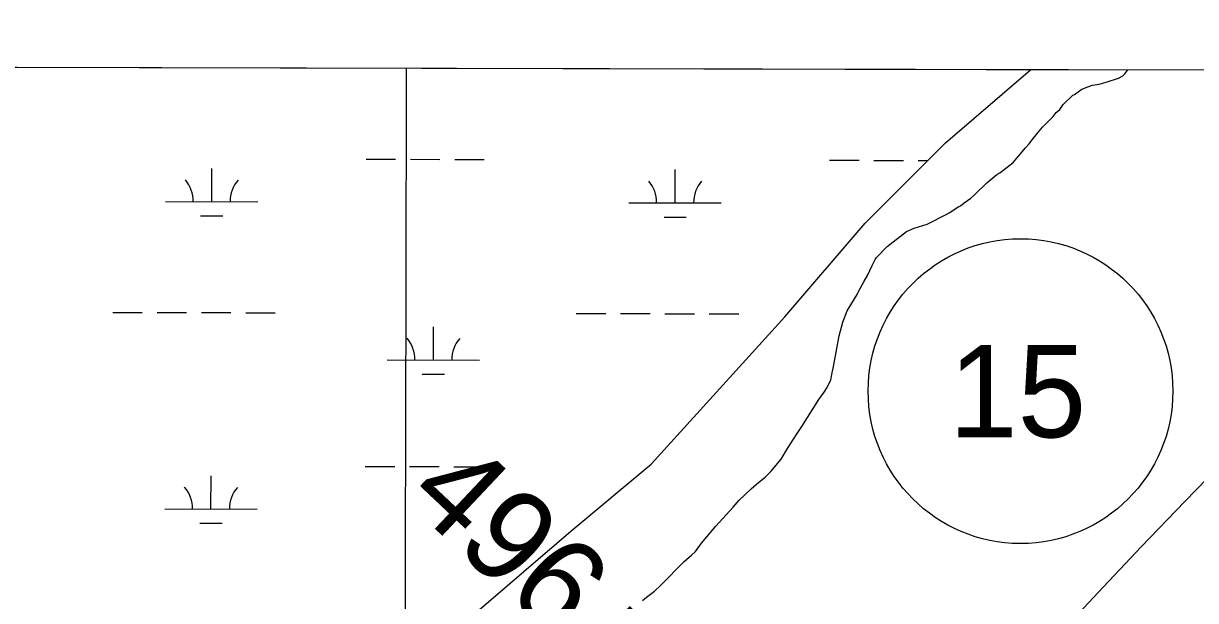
# Model space of a CAD drawing. Extents: x 3177385 to 3215275, y 903885 to 929304.
# Drawn here: x 3202119 to 3203388, y 926901 to 927526 of the extents above; entities that cross this region are included whole.
import ezdxf

# ---------------------------------------------------------------- set-up
doc = ezdxf.new("R2010")
doc.units = 0
for name, color, linetype in [('V-GRID-FRAM', 7, 'Continuous'), ('V-GRID-MAJR', 7, 'Continuous'), ('V-LEVE-TOET', 7, 'Continuous'), ('V-ROAD-IDEN', 7, 'Continuous'), ('V-SITE-VEGE', 7, 'Continuous'), ('V-SURV-IDEN', 7, 'Continuous'), ('V-WETL-SWMP', 7, 'Continuous')]:
    doc.layers.add(name, color=color, linetype=linetype)

msp = doc.modelspace()

# ---------------------------------------------------------------- linework, layer by layer
at = {"layer": 'V-GRID-FRAM'}
msp.add_lwpolyline([(3181653.732, 927525.851), (3181603.467, 909337.087), (3212939.169, 909264.1630000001), (3212973.56, 927452.965), (3181653.732, 927525.851)], dxfattribs=at)
at = {"layer": 'V-GRID-MAJR'}
msp.add_spline([(3202493.934, 909288.471), (3202507.1550000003, 915348.316), (3202520.382, 921411.246), (3202533.61, 927474.224), (3202533.617, 927477.26)], degree=3, dxfattribs=at)
at = {"layer": 'V-LEVE-TOET'}
msp.add_lwpolyline([(3203426.024000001, 927059.1049999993), (3203376.305000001, 927008.2059999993), (3203329.1440000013, 926959.1339999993), (3203282.363000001, 926909.6929999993), (3203235.968000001, 926859.8939999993), (3203189.962000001, 926809.7369999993), (3203148.047000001, 926764.2529999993), (3203105.7150000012, 926719.1489999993), (3203062.975000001, 926674.4369999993), (3203019.832000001, 926630.1169999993), (3202996.346000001, 926605.5489999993), (3202973.001000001, 926580.8419999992), (3202949.799000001, 926556.0019999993), (3202926.742000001, 926531.0279999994), (3202894.423000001, 926494.7929999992), (3202861.549000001, 926459.0549999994), (3202828.125000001, 926423.8279999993), (3202794.171000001, 926389.1199999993), (3202724.543000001, 926315.8039999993), (3202654.424000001, 926242.9549999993), (3202622.119000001, 926208.1859999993)], dxfattribs=at)
at = {"layer": 'V-ROAD-IDEN'}
msp.add_circle((3203198.426672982, 927127.7985586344), 165.00000000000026, dxfattribs=at)
msp.add_circle((3203198.426672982, 927127.7985586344), 165.00000000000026, dxfattribs=at)
at = {"layer": 'V-SITE-VEGE'}
for p, q in [((3203314.4809410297, 927475.4431450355), (3198505.634965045, 927486.6340605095)), ((3203291.19, 927462.1469999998), (3203304.723, 927466.5829999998)), ((3203304.723, 927466.5829999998), (3203309.241, 927469.1349999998)), ((3203309.241, 927469.1349999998), (3203311.828, 927471.6929999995)), ((3203311.828, 927471.6929999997), (3203314.4809410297, 927475.4431450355)), ((3203257.019, 927448.8129999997), (3203264.771, 927454.5639999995)), ((3203264.771, 927454.5639999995), (3203271.218, 927457.1029999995)), ((3203271.218, 927457.1029999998), (3203276.375, 927459.0079999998)), ((3203276.375, 927459.0079999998), (3203283.4590000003, 927460.2569999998)), ((3203283.4590000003, 927460.2569999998), (3203291.19, 927462.1469999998)), ((3203244.74, 927437.9359999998), (3203255.086, 927448.1779999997)), ((3203255.086, 927448.1779999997), (3203257.019, 927448.8129999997)), ((3203233.736, 927425.1239999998), (3203236.9760000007, 927429.6129999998)), ((3203236.9760000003, 927429.6129999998), (3203240.852, 927432.8099999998)), ((3203240.852, 927432.8099999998), (3203244.74, 927437.9359999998)), ((3203222.095, 927413.6019999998), (3203230.502, 927421.9249999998)), ((3203230.502, 927421.9249999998), (3203233.736, 927425.1239999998)), ((3203209.79, 927398.2229999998), (3203216.915, 927407.1949999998)), ((3203216.915, 927407.1949999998), (3203222.095, 927413.6019999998)), ((3203190.3710000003, 927375.1609999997), (3203203.966, 927391.1759999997)), ((3203203.966, 927391.1759999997), (3203207.849, 927395.6589999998)), ((3203207.849, 927395.6589999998), (3203209.79, 927398.2229999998)), ((3203176.16, 927364.2939999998), (3203190.3710000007, 927375.1609999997)), ((3203149.014, 927340.6269999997), (3203161.949, 927353.4309999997)), ((3203161.949, 927353.4309999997), (3203168.409, 927358.5429999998)), ((3203168.409, 927358.5429999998), (3203172.933, 927362.3809999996)), ((3203172.933, 927362.3809999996), (3203176.16, 927364.2939999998)), ((3203144.492, 927336.7909999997), (3203149.014, 927340.6269999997)), ((3203121.247, 927320.8229999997), (3203131.577, 927327.8479999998)), ((3203131.577, 927327.8479999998), (3203133.5130000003, 927328.4829999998)), ((3203133.5130000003, 927328.4829999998), (3203137.39, 927331.6799999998)), ((3203137.39, 927331.6799999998), (3203144.492, 927336.7909999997)), ((3203097.378, 927308.7209999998), (3203118.02, 927318.9099999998)), ((3203118.02, 927318.9099999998), (3203121.247, 927320.8229999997)), ((3203074.8170000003, 927300.4719999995), (3203083.199, 927304.2899999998)), ((3203083.199, 927304.2899999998), (3203097.378, 927308.7209999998)), ((3203054.144, 927284.4939999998), (3203074.8170000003, 927300.4719999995)), ((3203042.502, 927272.3259999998), (3203054.144, 927284.4939999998)), ((3203032.751, 927253.0749999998), (3203037.953, 927263.9849999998)), ((3203037.953, 927263.9849999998), (3203041.203, 927270.4029999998)), ((3203041.203, 927270.4029999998), (3203042.502, 927272.3259999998)), ((3203028.8540000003, 927246.0179999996), (3203032.7510000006, 927253.0749999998)), ((3203023.011, 927235.7509999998), (3203028.8540000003, 927246.0179999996)), ((3203010.678, 927214.5829999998), (3203021.708, 927232.5419999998)), ((3203021.708, 927232.5419999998), (3203023.011, 927235.7509999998)), ((3203006.111, 927202.3809999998), (3203010.678, 927214.5829999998)), ((3203002.174, 927187.6029999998), (3203006.111, 927202.3809999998)), ((3202999.5330000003, 927174.1039999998), (3203002.174, 927187.6029999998)), ((3202996.223, 927156.1089999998), (3202999.5330000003, 927174.1039999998)), ((3202994.24, 927145.8219999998), (3202996.223, 927156.1089999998)), ((3202989.02, 927131.6919999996), (3202992.924, 927140.0379999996)), ((3202992.924, 927140.0379999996), (3202994.24, 927145.8219999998)), ((3202979.947, 927118.8719999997), (3202985.776, 927126.5619999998)), ((3202985.776, 927126.5619999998), (3202989.02, 927131.6919999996)), ((3202961.7800000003, 927089.3659999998), (3202979.947, 927118.8719999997)), ((3202955.947, 927081.0309999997), (3202961.7800000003, 927089.3659999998)), ((3202946.217, 927065.6399999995), (3202955.947, 927081.0309999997)), ((3202939.08, 927054.0959999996), (3202946.217, 927065.6399999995)), ((3202928.072, 927040.6379999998), (3202939.08, 927054.0959999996)), ((3202922.251, 927034.8789999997), (3202928.072, 927040.6379999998)), ((3202906.744, 927022.0899999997), (3202912.56, 927027.2079999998)), ((3202912.56, 927027.2079999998), (3202922.251, 927034.8789999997)), ((3202887.341, 927002.2419999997), (3202893.815, 927009.9309999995)), ((3202893.815, 927009.9309999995), (3202899.631, 927015.0489999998)), ((3202899.631, 927015.0489999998), (3202906.744, 927022.0899999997)), ((3202868.575, 926981.7499999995), (3202887.341, 927002.2419999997)), ((3202853.039, 926963.1709999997), (3202868.575, 926981.7499999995)), ((3202846.559, 926954.1959999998), (3202853.0390000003, 926963.1709999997)), ((3202834.2770000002, 926943.3189999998), (3202842.0350000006, 926950.3579999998)), ((3202842.035, 926950.3579999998), (3202846.559, 926954.1959999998)), ((3202809.052, 926917.7129999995), (3202834.2770000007, 926943.3189999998)), ((3202793.5470000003, 926904.9229999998), (3202801.944, 926911.3149999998)), ((3202801.944, 926911.3149999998), (3202809.052, 926917.7129999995)), ((3202789.023, 926901.0879999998), (3202793.5470000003, 926904.9229999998))]:
    msp.add_line(p, q, dxfattribs=at)
at = {"layer": 'V-WETL-SWMP'}
for p, q in [((3202489.646608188, 927378.9193881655), (3202521.646521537, 927378.8449188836)), ((3202537.6464782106, 927378.807684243), (3202569.64639156, 927378.7332149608)), ((3202585.646348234, 927378.6959803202), (3202617.6462615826, 927378.621511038)), ((3202991.553249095, 927377.7513654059), (3203023.5531624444, 927377.6768961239)), ((3202322.4750102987, 927332.8782993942), (3202322.5587882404, 927368.8782019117)), ((3202824.381651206, 927331.7102766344), (3202824.4654291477, 927367.7101791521)), ((3203039.553119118, 927377.6396614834), (3203071.553032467, 927377.5651922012)), ((3203087.552989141, 927377.5279575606), (3203098.029607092, 927377.5035766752)), ((3202272.4751456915, 927332.9946576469), (3202372.4748749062, 927332.7619411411)), ((3202774.381786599, 927331.8266348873), (3202874.3815158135, 927331.5939183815)), ((3202310.439132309, 927317.4752671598), (3202334.4390673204, 927317.4194151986)), ((3202812.3457732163, 927316.3072444), (3202836.3457082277, 927316.2513924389)), ((3202215.351874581, 927213.056268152), (3202247.3517879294, 927212.9817988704)), ((3202263.3517446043, 927212.944564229), (3202295.3516579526, 927212.8700949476)), ((3202311.351614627, 927212.8328603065), (3202343.351527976, 927212.7583910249)), ((3202359.3514846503, 927212.7211563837), (3202391.351397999, 927212.6466871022)), ((3202717.2585154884, 927211.8882453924), (3202749.2584288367, 927211.8137761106)), ((3202765.2583855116, 927211.7765414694), (3202797.25829886, 927211.7020721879)), ((3202813.2582555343, 927211.6648375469), (3202845.2581688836, 927211.5903682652)), ((3202861.2581255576, 927211.5531336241), (3202893.2580389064, 927211.4786643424)), ((3202562.548849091, 927161.506143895), (3202562.632627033, 927197.5060464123)), ((3202512.548984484, 927161.6225021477), (3202612.548713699, 927161.3897856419)), ((3202550.5129711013, 927146.1031116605), (3202574.5129061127, 927146.0472596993)), ((3202321.7008206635, 927000.2042002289), (3202321.7845986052, 927036.2041027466)), ((3202488.8724185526, 927046.2452890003), (3202520.872331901, 927046.1708197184)), ((3202536.8722885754, 927046.1335850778), (3202568.872201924, 927046.0591157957)), ((3202584.8721585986, 927046.0218811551), (3202616.872071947, 927045.9474118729)), ((3202271.7009560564, 927000.3205584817), (3202371.700685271, 927000.087841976)), ((3202309.664942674, 926984.8011679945), (3202333.664877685, 926984.7453160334))]:
    msp.add_line(p, q, dxfattribs=at)
msp.add_lwpolyline([(3200217.731000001, 925554.4839999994), (3200377.2020000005, 925641.5179999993), (3200638.156000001, 925786.5739999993), (3200826.6230000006, 925859.1029999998), (3200957.1000000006, 925888.1139999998), (3201160.064000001, 925946.1369999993), (3201334.034000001, 925975.1479999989), (3201464.511, 926033.1709999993), (3201623.9830000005, 926134.7099999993), (3201797.9520000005, 926236.2499999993), (3201913.9310000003, 926366.8009999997), (3202029.9110000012, 926482.8459999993), (3202247.373000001, 926685.9259999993), (3202377.850000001, 926772.9599999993), (3202479.332000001, 926830.9819999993), (3202609.8090000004, 926889.0049999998), (3202711.2910000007, 926976.0389999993), (3202798.2750000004, 927048.5669999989), (3202943.250000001, 927208.1299999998), (3203030.235000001, 927309.6699999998), (3203117.219000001, 927396.7039999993), (3203209.31453095, 927475.687883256), (3198505.6366902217, 927486.6340564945)], dxfattribs=at)
for centre, radius, start, end in [((3202267.2333287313, 927333.481660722), 35.24628790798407, 359.0948430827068, 40.63850141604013), ((3202377.718901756, 927333.2245418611), 35.246287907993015, 139.0948400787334, 180.63849841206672), ((3202769.1399696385, 927332.3136379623), 35.24628790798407, 359.0948430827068, 40.63850141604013), ((3202879.6255426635, 927332.0565191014), 35.246287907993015, 139.0948400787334, 180.63849841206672), ((3202507.307167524, 927162.1095052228), 35.24628790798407, 359.0948430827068, 40.63850141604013), ((3202617.792740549, 927161.8523863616), 35.246287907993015, 139.0948400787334, 180.63849841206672), ((3202266.459139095, 927000.8075615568), 35.24628790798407, 359.0948430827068, 40.63850141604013), ((3202376.944712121, 927000.5504426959), 35.246287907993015, 139.0948400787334, 180.63849841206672)]:
    msp.add_arc(centre, radius, start, end, dxfattribs=at)

# ---------------------------------------------------------------- texts
at = {"layer": 'V-ROAD-IDEN'}
msp.add_text('15', height=100.00000199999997, rotation=359.9999764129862, dxfattribs=at).set_placement((3203120.8676523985, 927077.7985905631))
at = {"layer": 'V-SURV-IDEN'}
msp.add_text('496+81.2', height=100, rotation=316.685277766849, dxfattribs=at).set_placement((3202530.381459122, 927010.6820378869))

doc.saveas('drawing.dxf')
